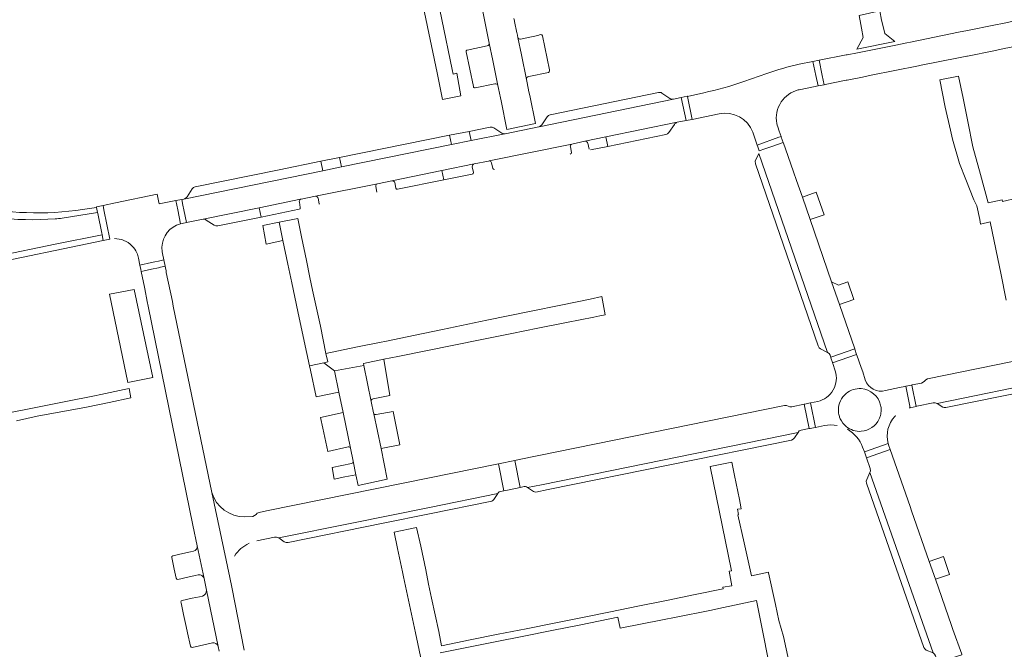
# Model space of a CAD drawing. Header units: metres. Extents: x 166325 to 190320, y 381923 to 404576.
# Tile 779 of 1056: x 175895 to 176100, y 396920 to 397051. Entities that reach past the tile are written whole.
import ezdxf

# ---------------------------------------------------------------- set-up
doc = ezdxf.new("R2010")
doc.units = ezdxf.units.M
for name, color, linetype, lineweight in [('B-WE-VH-VERHARDING_ASFALT-GV', 8, 'Continuous', 18), ('B-WE-VH-VERHARDING_BETONSTRAATSTEEN-GV', 8, 'Continuous', 18), ('B-WE-VH-VERHARDING_GESLOTEN-GV', 8, 'Continuous', 18), ('B-WE-VH-VERHARDING_STRAATBAKSTEEN-GV', 8, 'Continuous', 18)]:
    doc.layers.add(name, color=color, linetype=linetype, lineweight=lineweight)

msp = doc.modelspace()

# ---------------------------------------------------------------- linework, layer by layer
at = {"layer": 'B-WE-VH-VERHARDING_ASFALT-GV', "flags": 128}
for points in [[(176027.993, 397035.863), (176005.524, 397031.263)], [(176030.401, 397034.652), (176028.735, 397035.763)], [(176003.25, 397028.762), (176031.138, 397034.505)], [(176004.882, 397030.819), (176003.804, 397029.157)], [(175890.665, 397001.875), (175902.714, 397004.341), (175912.466, 397006.337), (175912.46, 397006.369), (175912.398, 397006.677), (175911.584, 397010.723), (175911.542, 397010.931), (175904.172, 397009.76)]]:
    msp.add_lwpolyline(points, dxfattribs=at)
at = {"layer": 'B-WE-VH-VERHARDING_ASFALT-GV'}
for points in [[(176028.735, 397035.763, 0.2379676), (176027.993, 397035.863)], [(176031.138, 397034.505, -0.196764), (176030.401, 397034.652)], [(176005.524, 397031.263, 0.1379027), (176004.882, 397030.819)], [(176003.804, 397029.157, -0.0756814), (176003.25, 397028.762)], [(175904.172, 397009.76, -0.0056768), (175902.714, 397009.638)]]:
    msp.add_lwpolyline(points, format="xyb", dxfattribs=at)
at = {"layer": 'B-WE-VH-VERHARDING_ASFALT-GV', "flags": 128}
for points in [[(175953.819, 397013.714), (175956.787, 397014.315), (175969.656, 397016.936), (175972.642, 397017.544), (175983.05, 397019.684), (175989.761, 397021.064), (175992.72, 397021.629), (175992.878, 397021.661), (176010.041, 397025.176), (176012.754, 397025.743), (176017.073, 397026.635), (176031.923, 397029.704), (176033.758, 397030.053), (176032.734, 397034.856), (176031.138, 397034.505), (176003.25, 397028.762), (176003.165, 397028.745), (175996.206, 397027.316), (175996.098, 397027.301), (175989.15, 397025.888), (175985.02, 397025.048), (175962.187, 397020.404), (175958.334, 397019.621), (175929.424, 397013.741), (175929.006, 397013.66), (175929.254, 397012.453), (175929.453, 397011.483), (175929.989, 397008.874), (175933.439, 397009.571), (175945.096, 397011.941), (175953.694, 397013.689)], [(176015.826, 396989.482), (176016.957, 396989.71), (176016.279, 396993.469), (176013.844, 396992.968), (176007.735, 396991.711), (176001.602, 396990.448), (175992.397, 396988.554), (175983.147, 396986.65), (175977.463, 396985.48), (175971.182, 396984.187), (175970.395, 396984.025), (175965.132, 396982.942), (175958.965, 396981.673), (175959.328, 396979.91), (175958.497, 396979.739), (175960.754, 396978.066), (175966.83, 396979.157), (175966.744, 396979.579), (175970.987, 396980.485), (175973.872, 396981.036), (175979.704, 396982.21), (175985.517, 396983.38), (175991.328, 396984.55), (175997.543, 396985.801), (176002.954, 396986.891), (176008.93, 396988.094), (176014.58, 396989.231)]]:
    msp.add_lwpolyline(points, close=True, dxfattribs=at)
at = {"layer": 'B-WE-VH-VERHARDING_BETONSTRAATSTEEN-GV', "flags": 128}
for points in [[(176101.999, 397050.746), (176099.82, 397050.303), (176097.635, 397049.859), (176092.165, 397048.748), (176090.346, 397048.378), (176081.999, 397046.682), (176080.319, 397046.307), (176079.618, 397046.165), (176077.286, 397045.693), (176069.362, 397044.096), (176067.214, 397043.729), (176066.966, 397043.679), (176061.366, 397042.563), (176062.026, 397039.405), (176062.424, 397037.5), (176062.599, 397037.535), (176066.966, 397038.41), (176067.214, 397038.46), (176070.346, 397039.088), (176072.165, 397039.452), (176081.999, 397041.423), (176082.192, 397041.462), (176090.346, 397043.095), (176092.036, 397043.434), (176092.165, 397043.46), (176097.635, 397044.556), (176099.82, 397044.994), (176101.999, 397045.431)], [(176003.534, 397047.892), (176002.928, 397047.75), (175999.386, 397046.984), (175999.378, 397046.982)], [(176005.397, 397040.368), (176005.358, 397040.561), (176003.915, 397047.622)], [(175992.472, 397045.567), (175988.304, 397044.685)], [(175993.601, 397042.557), (175992.873, 397046.122)], [(175998.824, 397047.299), (175999.552, 397043.714), (176000.601, 397038.553)], [(175988.073, 397044.308), (175989.567, 397037.107)], [(175994.664, 397037.354), (175993.601, 397042.557)], [(176057.258, 397036.465), (176057.576, 397036.529), (176061.153, 397037.245), (176060.702, 397039.405), (176060.095, 397042.309), (176057.23, 397041.738)], [(176001.06, 397039.168), (176005.164, 397040.022)], [(176050.501, 397039.852), (176045.729, 397038.147)], [(175989.914, 397036.87), (175994.053, 397037.712)], [(176037.401, 397035.823), (176037.411, 397035.775), (176034.014, 397035.074), (176035.034, 397030.295), (176040.593, 397031.421)], [(176031.923, 397029.704), (176017.073, 397026.635), (176017.465, 397024.682), (176029.569, 397027.169)], [(176030.159, 397027.536), (176031.316, 397029.258)], [(176047.576, 397027.61), (176047.928, 397026.591), (176048.498, 397024.937), (176053.033, 397026.591), (176053.461, 397026.747), (176053.093, 397027.823), (176052.777, 397028.746), (176052.679, 397029.073), (176052.599, 397029.405)], [(175993.052, 397028.675), (175988.733, 397027.783), (175989.15, 397025.888), (175996.098, 397027.301)], [(175995.459, 397027.461), (175993.813, 397028.534)], [(176010.041, 397025.176), (175992.878, 397021.661)], [(176017.073, 397026.635), (176012.754, 397025.743)], [(176013.34, 397025.34), (176013.596, 397024.131)], [(176013.924, 397023.954), (176017.465, 397024.682), (176017.073, 397026.635)], [(176054.225, 397024.587), (176053.906, 397025.49), (176051.326, 397024.587), (176050.08, 397024.151), (176048.911, 397023.742)], [(176009.947, 397023.431), (176009.72, 397024.605)], [(176048.872, 397023.226), (176063.114, 396981.894), (176063.427, 396981.643), (176063.635, 396981.307), (176063.778, 396980.883), (176068.756, 396982.629), (176065.584, 396991.854), (176063.974, 396996.535), (176059.524, 397009.473), (176057.916, 397014.151), (176056.693, 397017.61), (176056.058, 397019.405), (176054.38, 397024.151), (176054.225, 397024.587)], [(175929.424, 397013.741), (175958.334, 397019.621), (175957.927, 397021.58), (175949.241, 397019.811), (175931.821, 397016.263)], [(175989.761, 397021.064), (175983.05, 397019.684), (175983.442, 397017.728), (175989.358, 397018.935)], [(175993.35, 397021.252), (175993.596, 397020.103)], [(175983.05, 397019.684), (175972.642, 397017.544)], [(175973.83, 397015.767), (175983.442, 397017.728), (175983.05, 397019.684)], [(175989.602, 397019.283), (175989.356, 397020.463)], [(175969.656, 397016.936), (175956.787, 397014.315)], [(175973.254, 397017.156), (175973.468, 397015.993)], [(175931.171, 397015.851), (175930.118, 397014.18)], [(175969.545, 397015.195), (175969.33, 397016.358)], [(175928.735, 397008.617), (175928.168, 397011.483), (175927.976, 397012.453), (175927.784, 397013.423), (175924.293, 397012.745), (175924.165, 397013.372), (175923.884, 397014.747), (175915.238, 397012.992), (175912.678, 397012.439), (175912.866, 397011.483), (175914.062, 397005.388)], [(175953.694, 397013.689), (175945.096, 397011.941), (175945.486, 397009.995), (175953.417, 397011.609)], [(175953.636, 397011.958), (175953.452, 397013.121)], [(175957.342, 397013.915), (175957.583, 397012.755), (175957.6, 397012.672)], [(175945.486, 397009.995), (175945.096, 397011.941), (175933.439, 397009.571)], [(175934.064, 397009.392), (175935.716, 397008.299), (175936.073, 397008.155), (175936.48, 397008.163), (175945.486, 397009.995)], [(175920.016, 397001.483), (175920.315, 397000.018), (175922.714, 397000.547), (175923.439, 397000.707), (175924.165, 397000.867), (175925.303, 397001.118), (175925.041, 397002.453)], [(175941.965, 396920.036), (175939.383, 396933.117), (175938.984, 396935.14), (175935.24, 396952.793), (175927.262, 396991.483), (175927.062, 396992.453), (175925.814, 396998.515), (175925.797, 396998.603), (175925.755, 396998.815), (175925.625, 396999.479), (175925.565, 396999.785), (175924.601, 396999.571), (175924.165, 396999.474), (175922.714, 396999.152), (175921.196, 396998.815), (175920.588, 396998.68), (175921.255, 396995.409), (175921.316, 396995.11), (175921.859, 396992.453), (175922.057, 396991.483), (175931.342, 396945.979), (175932.211, 396941.723), (175933.645, 396934.925), (175934.124, 396932.497), (175936.573, 396920.78), (175936.775, 396919.809)], [(175995.556, 396953.079), (175995.916, 396953.153), (175994.812, 396958.768), (175994.414, 396958.687), (175980.471, 396955.854), (175946.611, 396948.975), (175945.084, 396948.665), (175944.692, 396948.522), (175944.447, 396948.227), (175944.137, 396947.992), (175943.762, 396947.828), (175942.089, 396947.725)], [(175935.24, 396952.793), (175938.984, 396935.14)], [(175944.601, 396942.742), (175948.273, 396943.481), (175948.687, 396943.541), (175948.966, 396943.418), (175949.165, 396943.365), (175964.343, 396946.43), (175980.471, 396949.687), (175994.624, 396952.545), (175994.71, 396952.703), (175994.931, 396952.905), (175995.225, 396953.011), (175995.556, 396953.079)], [(175933.645, 396934.925), (175932.211, 396941.723)], [(175926.935, 396939.287), (175927.152, 396938.214), (175927.435, 396936.884), (175927.846, 396934.969)], [(175931.454, 396940.585), (175930.85, 396940.452), (175929.275, 396940.106), (175927.143, 396939.637)], [(175928.2, 396934.745), (175930.285, 396935.19), (175931.828, 396935.519), (175932.449, 396935.651)], [(175933.325, 396931.271), (175932.698, 396931.137), (175931.184, 396930.815), (175929.115, 396930.375)], [(175936.573, 396920.78), (175934.124, 396932.497)], [(175928.851, 396930.039), (175928.892, 396929.847), (175929.406, 396927.462), (175929.95, 396924.937), (175930.234, 396923.627), (175930.824, 396920.835)], [(175931.17, 396920.613), (175932.708, 396920.953), (175935.368, 396921.542)]]:
    msp.add_lwpolyline(points, dxfattribs=at)
at = {"layer": 'B-WE-VH-VERHARDING_BETONSTRAATSTEEN-GV'}
for points in [[(176003.915, 397047.622, 0.3826271), (176003.534, 397047.892)], [(175992.873, 397046.122, -0.4201841), (175992.472, 397045.567)], [(175999.378, 397046.982, -0.381441), (175998.824, 397047.299)], [(175988.101, 397044.55, 0.2230237), (175988.073, 397044.308)], [(175988.304, 397044.685, 0.2195734), (175988.101, 397044.55)], [(176057.23, 397041.738, 0.0282262), (176050.501, 397039.852)], [(176005.164, 397040.022, 0.3783225), (176005.397, 397040.368)], [(175994.053, 397037.712, -0.3170346), (175994.664, 397037.354)], [(176000.601, 397038.553, -0.4433172), (176001.06, 397039.168)], [(176045.729, 397038.147, -0.030809), (176037.401, 397035.823)], [(175989.567, 397037.107, 0.2256259), (175989.684, 397036.906)], [(175989.684, 397036.906, 0.2259946), (175989.914, 397036.87)], [(176053.497, 397033.916, -0.1839776), (176056.989, 397036.402)], [(176056.989, 397036.402, -0.0113979), (176057.258, 397036.465)], [(176052.599, 397029.405, -0.1983981), (176053.497, 397033.916)], [(176040.593, 397031.421, -0.3787458), (176047.576, 397027.61)], [(176031.316, 397029.258, -0.1606587), (176031.923, 397029.704)], [(175993.813, 397028.534, 0.1748542), (175993.052, 397028.675)], [(175996.098, 397027.301, -0.1699827), (175995.459, 397027.461)], [(176029.569, 397027.169, 0.1888612), (176030.159, 397027.536)], [(176009.72, 397024.605, -0.4421636), (176010.041, 397025.176)], [(176012.754, 397025.743, -0.397422), (176013.34, 397025.34)], [(176009.706, 397023.089, 0.3892714), (176009.947, 397023.431)], [(175989.356, 397020.463, -0.3539963), (175989.761, 397021.064)], [(175992.878, 397021.661, -0.3892079), (175993.35, 397021.252)], [(175989.358, 397018.935, 0.4255979), (175989.602, 397019.283)], [(175993.596, 397020.103, 0.3543085), (175993.937, 397019.868)], [(175969.33, 397016.358, -0.429158), (175969.656, 397016.936)], [(175972.642, 397017.544, -0.3759522), (175973.254, 397017.156)], [(175931.821, 397016.263, 0.2126759), (175931.171, 397015.851)], [(175973.468, 397015.993, 0.3328369), (175973.83, 397015.767)], [(175930.118, 397014.18, -0.1401869), (175929.424, 397013.741)], [(175953.452, 397013.121, -0.4296043), (175953.694, 397013.689)], [(175956.787, 397014.315, -0.4137602), (175957.342, 397013.915)], [(175953.417, 397011.609, 0.3480888), (175953.636, 397011.958)], [(175924.905, 397003.741, -0.3339493), (175928.735, 397008.617)], [(175933.439, 397009.571, -0.1967038), (175934.064, 397009.392)], [(175915.041, 397005.516, -0.2085072), (175918.683, 397004.053)], [(175918.683, 397004.053, -0.0936547), (175919.698, 397002.541)], [(175919.698, 397002.541, -0.0279434), (175919.888, 397002.018)], [(175925.041, 397002.453, -0.0625631), (175924.905, 397003.741)], [(175919.888, 397002.018, -0.0277135), (175920.016, 397001.483)], [(175942.089, 396947.725, -0.3259851), (175935.24, 396952.793)], [(175932.211, 396941.723, -0.4015828), (175931.454, 396940.585)], [(175939.991, 396939.593, -0.147115), (175942.989, 396942.23)], [(175927.143, 396939.637, 0.3723615), (175926.935, 396939.287)], [(175932.449, 396935.651, -0.4194633), (175933.645, 396934.925)], [(175927.846, 396934.969, 0.3800763), (175928.2, 396934.745)], [(175934.124, 396932.497, -0.4004927), (175933.325, 396931.271)], [(175929.115, 396930.375, 0.3464782), (175928.851, 396930.039)], [(175930.824, 396920.835, 0.3873136), (175931.17, 396920.613)], [(175935.368, 396921.542, -0.4101878), (175936.573, 396920.78)]]:
    msp.add_lwpolyline(points, format="xyb", dxfattribs=at)
at = {"layer": 'B-WE-VH-VERHARDING_BETONSTRAATSTEEN-GV', "flags": 128}
for points in [[(176060.702, 397039.405), (176061.153, 397037.245), (176062.424, 397037.5), (176062.026, 397039.405), (176061.366, 397042.563), (176060.095, 397042.309)], [(176034.014, 397035.074), (176034.002, 397035.135), (176032.734, 397034.856), (176033.758, 397030.053), (176035.034, 397030.295)], [(175984.62, 397027.014), (175985.02, 397025.048), (175989.15, 397025.888), (175988.733, 397027.783)], [(175984.62, 397027.014), (175961.778, 397022.347), (175962.187, 397020.404), (175985.02, 397025.048)], [(176050.08, 397024.151), (176051.326, 397024.587), (176053.906, 397025.49), (176053.516, 397026.591), (176053.461, 397026.747), (176053.033, 397026.591), (176048.498, 397024.937), (176048.619, 397024.587), (176048.77, 397024.151), (176048.911, 397023.742)], [(176048.872, 397023.226), (176048.096, 397021.584), (176048.154, 397021.078), (176061.171, 396983.247), (176061.366, 396982.871), (176061.691, 396982.65), (176063.114, 396981.894)], [(175962.187, 397020.404), (175961.778, 397022.347), (175957.927, 397021.58), (175958.334, 397019.621)], [(176060.749, 397015.158), (176057.916, 397014.151), (176059.524, 397009.473), (176062.408, 397010.493)], [(175928.168, 397011.483), (175928.735, 397008.617), (175929.698, 397008.814), (175929.989, 397008.874), (175929.453, 397011.483), (175929.254, 397012.453), (175929.006, 397013.66), (175927.784, 397013.423), (175927.976, 397012.453)], [(175914.062, 397005.388), (175912.866, 397011.483), (175912.678, 397012.439), (175911.298, 397012.141), (175911.323, 397012.018), (175911.542, 397010.931), (175911.584, 397010.723), (175912.398, 397006.677), (175912.46, 397006.369), (175912.466, 397006.337), (175912.714, 397005.11)], [(175922.714, 396999.152), (175924.165, 396999.474), (175924.601, 396999.571), (175925.565, 396999.785), (175925.303, 397001.118), (175924.165, 397000.867), (175923.439, 397000.707), (175922.714, 397000.547), (175920.315, 397000.018), (175920.498, 396999.121), (175920.588, 396998.68), (175921.196, 396998.815)], [(176067.314, 396996.526), (176065.43, 396995.87), (176063.974, 396996.535), (176065.584, 396991.854), (176068.565, 396992.912)], [(175919.121, 396994.987), (175913.979, 396994.006), (175917.8, 396975.64), (175923.027, 396976.703)], [(176158.895, 396986.617), (176159.401, 396986.728), (176158.442, 396991.642), (176157.882, 396991.527), (176083.905, 396976.371), (176083.523, 396976.21), (176083.253, 396975.936), (176082.976, 396975.686), (176082.608, 396975.512), (176080.691, 396975.121), (176080.64, 396975.111), (176081.53, 396970.669), (176081.639, 396970.693), (176085.077, 396971.445), (176085.504, 396971.435), (176085.868, 396971.279), (176156.712, 396985.801), (176157.028, 396986.128), (176157.397, 396986.288)], [(176147.598, 396982.643), (176150.729, 396983.281), (176155.372, 396984.227), (176155.58, 396984.315), (176155.784, 396984.485), (176156.712, 396985.801), (176085.868, 396971.279), (176087.042, 396970.506), (176087.344, 396970.417), (176087.712, 396970.443), (176111.262, 396975.24), (176114.719, 396975.945)], [(176064.141, 396979.803), (176064.166, 396979.726), (176069.153, 396981.475), (176068.777, 396982.569), (176068.756, 396982.629), (176063.778, 396980.883), (176063.813, 396980.779)], [(175960.754, 396978.066), (175961.661, 396973.632), (175962.543, 396969.415), (175964.085, 396961.967), (175964.601, 396959.289), (175965.194, 396956.488), (175965.635, 396954.262), (175971.689, 396955.562), (175970.401, 396961.959), (175968.896, 396969.134), (175968.851, 396969.349), (175968.361, 396971.677), (175966.83, 396979.157)], [(176081.53, 396970.669), (176080.64, 396975.111), (176079.379, 396974.853), (176080.272, 396970.394)], [(175999.108, 396959.641), (175998.189, 396959.454), (175999.292, 396953.845), (176000.124, 396954.016), (176000.272, 396954.021), (176000.405, 396954.026), (176000.633, 396953.958), (176000.821, 396953.824), (176003.702, 396954.411), (176056.997, 396965.268), (176057.256, 396965.574), (176057.637, 396965.714), (176059.324, 396966.053), (176058.265, 396971.122), (176055.689, 396970.587), (176055.301, 396970.572), (176054.955, 396970.715), (176054.581, 396970.839), (176054.187, 396970.831)], [(176058.265, 396971.122), (176059.324, 396966.053), (176059.516, 396966.092), (176060.561, 396966.302), (176060.621, 396966.315), (176059.56, 396971.391), (176059.212, 396971.319), (176058.437, 396971.158)], [(176055.61, 396963.688), (176055.963, 396963.833), (176056.237, 396964.113), (176056.997, 396965.268), (176003.702, 396954.411), (176000.821, 396953.824), (176002.091, 396953.001), (176002.268, 396952.895), (176002.556, 396952.868), (176005.114, 396953.39)], [(176075.798, 396962.719), (176075.771, 396962.796), (176075.715, 396962.986), (176070.772, 396961.238), (176070.85, 396961.016), (176071.181, 396959.997), (176076.108, 396961.739)], [(176091.004, 396919.097), (176090.974, 396919.181), (176089.158, 396924.317), (176088.863, 396925.167), (176085.513, 396934.798), (176084.23, 396938.466), (176080.585, 396948.961), (176080.261, 396949.892), (176076.108, 396961.739), (176071.181, 396959.997), (176071.997, 396957.759), (176072.037, 396957.304), (176071.922, 396956.913), (176085.03, 396919.452), (176085.32, 396919.178), (176085.513, 396918.855), (176085.979, 396917.466), (176085.982, 396917.458)], [(175995.916, 396953.153), (175996.981, 396953.371), (175999.292, 396953.845), (175998.189, 396959.454), (175994.812, 396958.768)], [(176071.922, 396956.913), (176071.288, 396955.492), (176071.164, 396955.139), (176071.233, 396954.711), (176083.097, 396920.623), (176083.293, 396920.292), (176083.626, 396920.059), (176085.03, 396919.452)], [(175993.43, 396951.017), (175993.632, 396951.132), (175993.801, 396951.316), (175994.624, 396952.545), (175980.471, 396949.687), (175964.343, 396946.43), (175949.165, 396943.365), (175950.295, 396942.556), (175950.672, 396942.423), (175951.099, 396942.416), (175970.855, 396946.43), (175980.471, 396948.384)], [(176087.17, 396939.501), (176084.23, 396938.466), (176085.513, 396934.798), (176088.478, 396935.734)]]:
    msp.add_lwpolyline(points, close=True, dxfattribs=at)
at = {"layer": 'B-WE-VH-VERHARDING_GESLOTEN-GV', "flags": 128}
for points in [[(176102.446, 397013.93), (176099.485, 397013.236), (176099.411, 397013.59), (176096.46, 397012.956), (176094.854, 397018.816), (176093.319, 397024.586), (176092.256, 397029.865), (176091.267, 397034.723), (176090.316, 397039.265), (176086.414, 397038.484), (176087.581, 397032.846), (176088.681, 397028.026), (176089.094, 397026.216), (176090.554, 397021.099), (176091.846, 397017.79), (176093.49, 397013.578), (176094.106, 397012.304), (176094.729, 397009.472), (176094.917, 397008.545), (176096.858, 397008.985), (176098.502, 397001.297), (176099.135, 396998.339), (176100.21, 396992.74)], [(175904.172, 397009.76), (175911.542, 397010.931), (175911.323, 397012.018)], [(175887.343, 396999.891), (175912.714, 397005.11), (175912.466, 397006.337), (175902.714, 397004.341), (175890.665, 397001.875)]]:
    msp.add_lwpolyline(points, dxfattribs=at)
at = {"layer": 'B-WE-VH-VERHARDING_GESLOTEN-GV'}
for points in [[(175878.358, 397012.377, 0.0926588), (175902.714, 397009.638)], [(175911.323, 397012.018, -0.0872433), (175888.089, 397011.777)]]:
    msp.add_lwpolyline(points, format="xyb", dxfattribs=at)
at = {"layer": 'B-WE-VH-VERHARDING_STRAATBAKSTEEN-GV', "flags": 128}
for points in [[(175979.336, 397071.283), (175974.497, 397070.312), (175975.221, 397066.947), (175975.306, 397066.556), (175976.484, 397066.78), (175976.766, 397065.223), (175976.792, 397065.1), (175982.036, 397039.937), (175983.134, 397034.39), (175986.95, 397035.158), (175986.748, 397036.378), (175986.171, 397039.866), (175985.397, 397039.714), (175985.2, 397040.666), (175980.85, 397061.505), (175979.71, 397066.965), (175983.698, 397067.68)], [(175991.534, 397052.685), (175992.873, 397046.122), (175993.601, 397042.557), (175994.664, 397037.354), (175994.796, 397036.683), (175995.177, 397034.792), (175995.312, 397034.137), (175996.541, 397028.193), (176002.462, 397029.408), (176001.275, 397035.238), (176001.122, 397035.991), (176000.736, 397037.89), (176000.601, 397038.553), (175999.552, 397043.714), (175998.824, 397047.299), (175998.643, 397048.123), (175998.61, 397048.272), (175998.129, 397050.657), (175998.103, 397050.783), (175998.003, 397051.261)], [(175968.768, 396972.263), (175972.247, 396972.956), (175970.987, 396980.485), (175966.744, 396979.579), (175966.83, 396979.157)], [(176070.958, 396976.211), (176070.428, 396977.825), (176070.087, 396978.762), (176069.218, 396981.287), (176069.153, 396981.475), (176064.166, 396979.726), (176064.22, 396979.558), (176064.695, 396978.093)], [(175966.83, 396979.157), (175968.361, 396971.677)], [(175894.727, 396967.69), (175898.993, 396968.625), (175909.251, 396970.493), (175913.97, 396971.478), (175918.468, 396972.43), (175918.063, 396974.375), (175917.074, 396974.164), (175912.206, 396973.14), (175910.88, 396972.878), (175904.968, 396971.708), (175899.072, 396970.541), (175892.425, 396969.225)], [(176078.044, 396974.58), (176075.187, 396973.997)], [(176080.087, 396970.35), (176080.272, 396970.394), (176079.379, 396974.853), (176079.166, 396974.809), (176078.044, 396974.58)], [(176061.082, 396971.707), (176059.56, 396971.391), (176060.621, 396966.315), (176062.456, 396966.698)], [(176065.374, 396969.803), (176065.372, 396969.929)], [(175962.543, 396969.415), (175957.82, 396968.352), (175958.29, 396966.147), (175959.326, 396961.285), (175963.544, 396962.268)], [(175964.085, 396961.967), (175962.543, 396969.415)], [(175968.896, 396969.134), (175970.401, 396961.959), (175974.294, 396962.673), (175972.939, 396969.613)], [(175972.939, 396969.613), (175969.403, 396968.96)], [(176070.412, 396962.212), (176070.713, 396961.404), (176070.772, 396961.238), (176075.715, 396962.986)], [(175964.26, 396958.803), (175960.259, 396958.013), (175960.686, 396955.566), (175962.849, 396956.021), (175965.194, 396956.488), (175964.601, 396959.289)], [(176055.405, 396916.16), (176054.003, 396922.894), (176053.029, 396926.212), (176052.307, 396929.516), (176050.864, 396936.118), (176050.836, 396936.248), (176047.298, 396935.475), (176045.797, 396942.343), (176044.523, 396948.173), (176044.646, 396948.2), (176044.453, 396949.323), (176045.178, 396949.421), (176044.954, 396950.603), (176044.805, 396951.331), (176043.787, 396956.302), (176043.229, 396959.083), (176038.736, 396958.156), (176043.191, 396936.518), (176042.72, 396936.421), (176043.272, 396933.421), (176041.385, 396933.143), (176041.463, 396932.755), (176035.614, 396931.575), (176029.68, 396930.378), (176023.747, 396929.181), (176018.016, 396928.024), (176012.221, 396926.855), (176006.321, 396925.665), (176000.548, 396924.5), (175994.723, 396923.325), (175988.896, 396922.149), (175982.967, 396920.953), (175982.372, 396923.901), (175980.912, 396930.818), (175980.288, 396933.772), (175979.675, 396936.706), (175978.662, 396941.634), (175977.78, 396945.499), (175973.16, 396944.528), (175973.833, 396941.173), (175974.859, 396936.283), (175975.074, 396935.269), (175976.304, 396929.466), (175977.533, 396923.668), (175978.782, 396917.774)], [(175982.711, 396919.49), (175988.594, 396920.668), (175994.088, 396921.768), (176000.046, 396922.961), (176005.898, 396924.133), (176011.858, 396925.326), (176019.57, 396926.87), (176020.03, 396924.575), (176028.815, 396926.334), (176031.716, 396926.915), (176038.691, 396928.298), (176041.511, 396928.897), (176048.359, 396930.351), (176049.918, 396922.727), (176051.297, 396915.705)]]:
    msp.add_lwpolyline(points, dxfattribs=at)
for points in [[(176074.552, 397050.144), (176074.359, 397050.928), (176073.977, 397052.835), (176069.718, 397051.861), (176070.065, 397050.019), (176070.194, 397049.271), (176070.535, 397047.285), (176069.209, 397044.869), (176077.121, 397046.464), (176075.052, 397048.113)], [(175949.235, 397008.919), (175945.84, 397008.228), (175946.544, 397004.383), (175949.988, 397005.117)], [(175956.189, 396994.817), (175955.619, 396997.464), (175954.911, 397000.974), (175953.908, 397005.896), (175953.092, 397009.703), (175949.235, 397008.919), (175949.988, 397005.117), (175951.034, 397000.207), (175951.854, 396996.358), (175953.133, 396990.356), (175954.438, 396984.229), (175955.527, 396979.116), (175958.497, 396979.739), (175959.328, 396979.91), (175958.965, 396981.673), (175957.795, 396987.356)], [(175960.754, 396978.066), (175958.497, 396979.739), (175955.527, 396979.116), (175955.718, 396978.221), (175956.907, 396972.637), (175961.661, 396973.632)]]:
    msp.add_lwpolyline(points, close=True, dxfattribs=at)
at = {"layer": 'B-WE-VH-VERHARDING_STRAATBAKSTEEN-GV'}
for points in [[(176064.695, 396978.093, -0.2120664), (176064.308, 396974.099)], [(176075.187, 396973.997, -0.4077039), (176070.958, 396976.211)], [(176064.308, 396974.099, -0.1075609), (176062.898, 396972.524)], [(176066.997, 396973.362, -0.1915088), (176070.12, 396974.358)], [(176070.12, 396974.358, -0.3304144), (176074.141, 396970.92)], [(175968.361, 396971.677, -0.4039527), (175968.768, 396972.263)], [(176062.898, 396972.524, -0.102031), (176061.082, 396971.707)], [(176066.997, 396973.362, 0.2246162), (176065.372, 396969.929)], [(176065.528, 396968.762, -0.0598125), (176065.374, 396969.803)], [(176074.097, 396968.762, 0.0666776), (176074.253, 396969.929)], [(176074.141, 396970.92, -0.0561343), (176074.253, 396969.929)], [(175969.403, 396968.96, -0.2767118), (175968.896, 396969.134)], [(176065.769, 396968.093, -0.0400125), (176065.528, 396968.762)], [(176066.997, 396966.495, -0.114963), (176065.769, 396968.093)], [(176073.856, 396968.093, -0.2755511), (176070.12, 396965.499)], [(176073.856, 396968.093, 0.0400125), (176074.097, 396968.762)], [(176075.715, 396962.986, -0.2588217), (176077.07, 396968.577)], [(176077.07, 396968.577, -0.0135143), (176077.252, 396968.762)], [(176062.456, 396966.698, -0.0957886), (176065.139, 396966.691)], [(176070.12, 396965.499, -0.1915088), (176066.997, 396966.495)], [(176067.247, 396965.915, -0.1776176), (176070.412, 396962.212)], [(175963.544, 396962.268, -0.3520551), (175964.085, 396961.967)], [(175964.601, 396959.289, -0.3855404), (175964.26, 396958.803)]]:
    msp.add_lwpolyline(points, format="xyb", dxfattribs=at)

doc.saveas('drawing.dxf')
